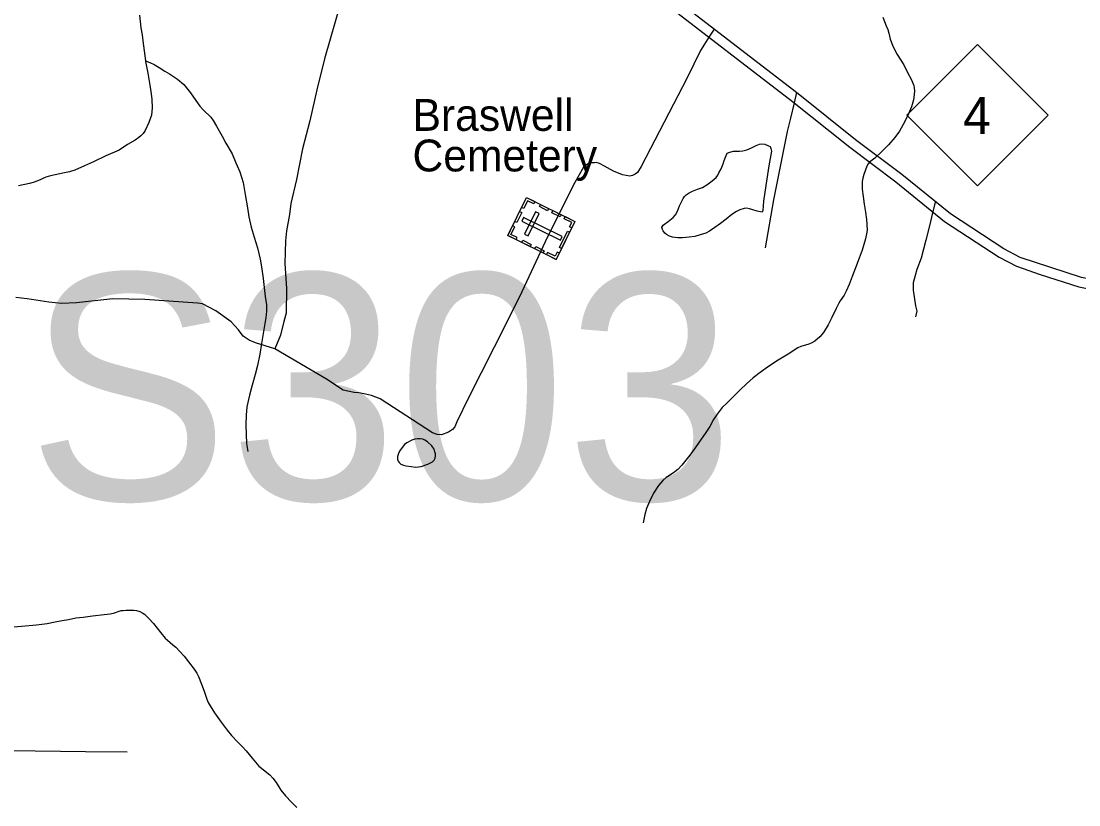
# Model space of a CAD drawing. Extents: x 2220236 to 2384410, y 720751 to 894131.
# Drawn here: x 2350395 to 2355376, y 837470 to 841160 of the extents above; entities that cross this region are included whole.
import ezdxf

# ---------------------------------------------------------------- set-up
doc = ezdxf.new("R2010")
doc.units = 0
for name, color, linetype in [('Exist Cultural Cemetery CELL', 7, 'Continuous'), ('Exist Cultural Cemetery Label', 7, 'Continuous'), ('Exist Hydrographic Misc Water Feature', 7, 'Continuous'), ('Exist Hydrographic Pond Under 1500 Sq Ft', 7, 'Continuous'), ('Exist Road Non-System Type 51', 7, 'Continuous'), ('Exist Road Primary Interstate Structure Ovrhead Sign Number Label', 7, 'Continuous'), ('Exist Road Primary NC Shield CELL', 7, 'Continuous'), ('Exist Road Primary NC Shield Number Label', 7, 'Continuous'), ('Exist Road Primary NC UnDivided 4 Lane Attributed', 7, 'Continuous')]:
    doc.layers.add(name, color=color, linetype=linetype)

msp = doc.modelspace()

# ---------------------------------------------------------------- linework, layer by layer
at = {"layer": 'Exist Cultural Cemetery CELL'}
for points in [[(2352686.3, 840151), (2352774.4, 840329.5), (2353002.7, 840216.8), (2352914.6, 840038.3)], [(2352813.3, 840310.4), (2352808.3, 840300.2), (2352779.4, 840314.5), (2352761.5, 840278.1), (2352751.5, 840283), (2352774.4, 840329.6)], [(2352873.8, 840267.8), (2352834.9, 840287), (2352840, 840297.2), (2352878.8, 840278)], [(2352719.1, 840217.4), (2352742, 840263.9), (2352752.2, 840258.8), (2352729.3, 840212.4)], [(2352760.8, 840235.8), (2352752.5, 840219), (2352934.4, 840129.3), (2352942.6, 840146.1)], [(2352765.4, 840157.5), (2352782.1, 840149.2), (2352834.2, 840254.8), (2352817.5, 840263.1)], [(2352932.9, 840238.6), (2352894, 840257.8), (2352899.1, 840268), (2352937.9, 840248.8)], [(2352988, 840187.1), (2352977.7, 840192.2), (2352987.5, 840211.9), (2352951.2, 840229.8), (2352956.2, 840239.8), (2353002.7, 840216.8)], [(2352725.1, 840131.8), (2352730.1, 840142), (2352701.3, 840156.3), (2352719.2, 840192.6), (2352709.2, 840197.5), (2352686.3, 840151)], [(2352929.7, 840094.9), (2352967.3, 840171), (2352977.5, 840166), (2352940, 840089.9)], [(2352791.6, 840099), (2352752.8, 840118.2), (2352757.8, 840128.4), (2352796.6, 840109.2)], [(2352851.9, 840069.2), (2352813, 840088.4), (2352818.1, 840098.6), (2352856.9, 840079.4)], [(2352929.2, 840068), (2352918.9, 840073.1), (2352909.2, 840053.4), (2352872.9, 840071.2), (2352868, 840061.3), (2352914.5, 840038.3)]]:
    msp.add_lwpolyline(points, close=True, dxfattribs=at)
at = {"layer": 'Exist Hydrographic Misc Water Feature'}
for points in [[(2350951.9, 841188.2), (2350958.7, 841128.4), (2350963.9, 841095.8), (2350967.4, 841068), (2350980.1, 840974.3)], [(2354452.1, 841179.3), (2354468.6, 841138.3), (2354475.5, 841121.2), (2354481.1, 841104.4), (2354487.6, 841075.8), (2354501.8, 841040.2), (2354520.4, 841002.6), (2354550.9, 840955.3), (2354569.1, 840919.3), (2354585.5, 840887.1), (2354597.9, 840857.1), (2354600.8, 840844.1), (2354602.2, 840833.6), (2354600.7, 840813.9), (2354596.7, 840789.8), (2354587.2, 840757.5), (2354573.5, 840723.2), (2354556, 840687.3), (2354530.6, 840642.6), (2354508.8, 840612.2), (2354479.4, 840578.2), (2354447.8, 840547.3), (2354414.3, 840515.8), (2354390.5, 840496.7), (2354384.2, 840488.9), (2354376.5, 840477.1), (2354363, 840438.8), (2354357.8, 840421.6), (2354355.5, 840405.1), (2354356, 840369), (2354360.3, 840334.7), (2354364.7, 840298.8), (2354371.2, 840261.3), (2354375.6, 840227), (2354377.9, 840203.1), (2354378.3, 840176.9), (2354375.4, 840158.7), (2354370.8, 840134.9), (2354355.2, 840082.4), (2354341.7, 840044.1), (2354324.2, 839998.4), (2354308.8, 839958.4), (2354293.3, 839920), (2354279.8, 839888.9), (2354270, 839870.5), (2354252.1, 839843.5), (2354245.3, 839831.7), (2354233.5, 839807.6), (2354212.6, 839764.8), (2354195.6, 839730.6), (2354173.8, 839694.2)], [(2350980.1, 840974.3), (2350980.6, 840970.1), (2350991, 840914.7), (2350999.9, 840858.6), (2351006.4, 840818.5), (2351010.5, 840790.8), (2351011.1, 840752.4), (2351007.6, 840718.4), (2350995.9, 840682.8), (2350978.4, 840646), (2350969.1, 840631.5), (2350958.8, 840619.6), (2350948.9, 840612), (2350931, 840599.8), (2350895.1, 840579.3), (2350855.5, 840553), (2350793.9, 840525.9), (2350736, 840497.3), (2350692.4, 840479.1), (2350646.7, 840458.5), (2350621.7, 840451.6), (2350598.6, 840445.7), (2350555, 840437.3), (2350532.2, 840431.5), (2350510.8, 840425), (2350473.1, 840407.7), (2350451.5, 840400.3), (2350433.3, 840395.6), (2350381.5, 840385.3)], [(2350980.1, 840974.3), (2351000.1, 840965.9), (2351020.5, 840956.9), (2351044.4, 840941.5), (2351071, 840924.5), (2351093.6, 840911.7), (2351131.6, 840887.6), (2351159.9, 840862.5), (2351192.4, 840822.8), (2351216.8, 840787.1), (2351236.6, 840760.6), (2351253.1, 840741.6), (2351287.7, 840707.9), (2351298.8, 840692.6), (2351314, 840666.3), (2351340.5, 840618.8), (2351359, 840585.1), (2351387.6, 840535.4), (2351406.1, 840493.5), (2351424.8, 840451.6), (2351439.4, 840401.3), (2351449.9, 840343.7), (2351460.7, 840281.7), (2351467.4, 840238.3), (2351477.9, 840190.5), (2351492.3, 840142.5), (2351507.2, 840092.3), (2351519.8, 840040.3), (2351526.2, 840002.8), (2351534.7, 839949), (2351539.4, 839906.5), (2351543.8, 839863.4), (2351550.3, 839824.9), (2351550.5, 839795.4), (2351546.9, 839763.4), (2351541.4, 839736.9), (2351535.7, 839698.9), (2351526.5, 839642.7), (2351519.1, 839592.2), (2351507.8, 839538.6), (2351497.1, 839496.1), (2351482.7, 839446.3), (2351469.5, 839399.8), (2351458, 839343.6), (2351454.6, 839305.7), (2351452.9, 839259.6), (2351453.5, 839213.7), (2351455.5, 839171.1), (2351462.7, 839133.7)], [(2354173.8, 839694.2), (2354156.3, 839673.8), (2354132.5, 839654.1), (2354118.7, 839646), (2354104.5, 839639.9), (2354066.9, 839629.1), (2354052.7, 839621.3), (2354007.3, 839592.2), (2353959.6, 839564), (2353913.9, 839533.6), (2353874.3, 839506.4), (2353842.5, 839480.5), (2353810.9, 839452.3), (2353781.2, 839423.8), (2353749.6, 839393), (2353720, 839363.2), (2353696.3, 839340.9), (2353686.3, 839329), (2353672.6, 839310.4), (2353654.9, 839284.1), (2353637.2, 839252.2), (2353615.6, 839219.4), (2353597, 839191.4), (2353568.5, 839150.9), (2353543, 839117), (2353505.5, 839068.9), (2353487.3, 839049.1), (2353473.7, 839038), (2353448.1, 839021.2), (2353432.1, 839010.7), (2353416.3, 838997), (2353396.5, 838973.2), (2353373.1, 838937.1), (2353353.7, 838898.6), (2353339.6, 838865.8), (2353331.2, 838836.9), (2353326.6, 838814.4), (2353324.6, 838797.9)], [(2350358.4, 838309), (2350396.4, 838311.5), (2350466.4, 838318.3), (2350516.3, 838324.6), (2350554.1, 838331.1), (2350588, 838337.4), (2350618, 838343.6), (2350651.8, 838350.5), (2350685.8, 838354.5), (2350729.9, 838359.6), (2350785.8, 838365.8), (2350813.8, 838369.6), (2350829.8, 838372.6), (2350865.4, 838384.9), (2350874.2, 838385.9), (2350889.6, 838387.5), (2350925.4, 838387.3), (2350937.6, 838385.2), (2350953.5, 838380.3), (2350967, 838373.3), (2350975.7, 838368), (2350995.9, 838348.2), (2351018.2, 838324.5), (2351052.9, 838279.3), (2351072.5, 838255.5), (2351083.1, 838245.1), (2351109.3, 838224.2), (2351122.6, 838212.2)], [(2351122.6, 838212.2), (2351141.8, 838191.7), (2351162, 838170.5), (2351182.5, 838144.1), (2351208.8, 838109.1), (2351221.1, 838089.9), (2351229.3, 838074.8), (2351243.6, 838037.6), (2351256.1, 838005.3), (2351268.5, 837967.1), (2351276, 837952), (2351284.8, 837935.9), (2351305.2, 837903.9), (2351335.9, 837859.9), (2351364.4, 837821.7), (2351384.7, 837797.2), (2351414.9, 837765.7), (2351437.1, 837743.6), (2351453.7, 837724.6), (2351482, 837690.3), (2351514.4, 837652.2), (2351519.5, 837646.9), (2351565, 837611), (2351579.7, 837595.2), (2351595.3, 837575.1), (2351617.8, 837539.9), (2351639.9, 837512.3), (2351668.4, 837482.3), (2351692.7, 837457)]]:
    msp.add_lwpolyline(points, dxfattribs=at)
at = {"layer": 'Exist Hydrographic Pond Under 1500 Sq Ft'}
for points in [[(2353916.5, 840479.7), (2353901.6, 840387.1), (2353890.5, 840312.8), (2353887.1, 840269.4), (2353885.1, 840261.1), (2353861, 840265), (2353841, 840272.4), (2353825.1, 840276.7), (2353810.8, 840280), (2353799.1, 840277.9), (2353779, 840271.5), (2353763.3, 840263.3), (2353741.2, 840249.3), (2353715.4, 840228.5), (2353687.8, 840207.1), (2353661.9, 840188.6), (2353636.3, 840172.1), (2353618.4, 840161.6), (2353592.5, 840153.9), (2353566.5, 840147), (2353540.1, 840142.6), (2353508.6, 840140.7), (2353486.7, 840140.4), (2353462.6, 840143.7), (2353448.3, 840148), (2353434.5, 840155.7), (2353426.4, 840161.9), (2353418, 840173.7), (2353414.2, 840179.5), (2353412.1, 840190.9), (2353418, 840199.3), (2353424, 840205.1), (2353441.8, 840217.4), (2353465.4, 840235.7), (2353475.4, 840248.3), (2353485.1, 840266.1), (2353494.7, 840290.1), (2353504.7, 840310.2), (2353512.3, 840324.6), (2353518.1, 840334.7), (2353526, 840343.2), (2353540, 840352.7), (2353555.8, 840359.2), (2353579.7, 840369.1), (2353603.7, 840377.6), (2353623.5, 840389.9), (2353649.4, 840408), (2353667.1, 840424.5), (2353675.2, 840434.7), (2353680.9, 840446.4), (2353690.7, 840464.8), (2353700.5, 840488.9), (2353706.1, 840504.9), (2353714.1, 840527.2), (2353719.8, 840538.2), (2353731.8, 840543.7), (2353749.7, 840547.7), (2353777.9, 840547.8), (2353793.5, 840550.1), (2353811.8, 840554.1), (2353833.7, 840564.2), (2353855.5, 840575), (2353871.4, 840580.5), (2353883.5, 840582.7), (2353897.3, 840581.6), (2353913.4, 840573.1), (2353921.4, 840569.5), (2353925.7, 840561.4), (2353927.9, 840547.4), (2353916.5, 840479.7)], [(2352167.3, 839110), (2352167.2, 839097.8), (2352169.5, 839088.1), (2352174.1, 839081.7), (2352181.9, 839074.5), (2352194.9, 839070.1), (2352207.8, 839066.7), (2352231.6, 839063.4), (2352252.1, 839060.9), (2352265.5, 839061.5), (2352277.9, 839063.6), (2352309.9, 839074.1), (2352331.8, 839085.5), (2352339, 839093.4), (2352343.6, 839102.4), (2352345.4, 839113.3), (2352345.4, 839122.2), (2352343, 839132.9), (2352338.9, 839144.2), (2352328.7, 839160.2), (2352308.6, 839179.8), (2352296.4, 839187.5), (2352286.4, 839191.3), (2352273.9, 839193.1), (2352260.4, 839193.6), (2352249, 839191.4), (2352234.4, 839186.6), (2352210.7, 839174.1), (2352200.2, 839166.5), (2352192.9, 839158.6), (2352177.1, 839136), (2352171.4, 839124.3), (2352167.3, 839110)]]:
    msp.add_lwpolyline(points, dxfattribs=at)
at = {"layer": 'Exist Road Non-System Type 51'}
for p, q in [((2353633.5, 841084.4), (2353596.9, 841027.1)), ((2353657.8, 841122.6), (2353633.5, 841084.4)), ((2354046.5, 840824.1), (2354034.7, 840775.7)), ((2354034.7, 840775.7), (2354017.1, 840703.1)), ((2354700.7, 840312.8), (2354688.8, 840263.7)), ((2354688.8, 840263.7), (2354670.9, 840190.1))]:
    msp.add_line(p, q, dxfattribs=at)
for points in [[(2351945.7, 842249), (2351926.1, 842084.8), (2351918.6, 841996.5), (2351921.1, 841954.6), (2351936.5, 841836.8), (2351936.9, 841796.8), (2351928.2, 841692.8), (2351905, 841296.5), (2351899.5, 841250.4), (2351822.7, 840983.6), (2351786.5, 840837.2), (2351754.3, 840690.8), (2351719.9, 840558.6), (2351691.5, 840414.3), (2351664.9, 840302), (2351657.7, 840249.9), (2351644.6, 840173.7), (2351639.1, 840125.7), (2351636.3, 840019.7), (2351643.7, 839901.8), (2351643.2, 839785.9), (2351631.6, 839745.8), (2351616.5, 839681.5), (2351589.3, 839617.2)], [(2353596.9, 841027.1), (2353593.7, 841021.9), (2353531.2, 840894.1), (2353314.4, 840475.7), (2353296.7, 840447.6), (2353286.8, 840439.3), (2353272.9, 840433.2), (2353261, 840431.1), (2353226.9, 840436.7), (2353184.6, 840454.2), (2353142.4, 840477.7), (2353118.3, 840489.3), (2353102.3, 840495.2), (2353094.2, 840493.1), (2353072.2, 840492.8), (2353056.3, 840484.5), (2353042.4, 840472.4), (2353001.3, 840400.1), (2352927.2, 840251.2), (2352862.7, 840120.5), (2352751.7, 839885.2), (2352681.3, 839742.3), (2352501.7, 839386.4), (2352447.1, 839273.7), (2352437.3, 839249.5), (2352425.6, 839237.4), (2352407.7, 839225.3), (2352373.8, 839212.9), (2352353.9, 839214.7), (2352331.8, 839222.4), (2352085.9, 839381.4), (2352043.7, 839396.9), (2352015.6, 839404.5), (2351985.5, 839410.1), (2351963.4, 839411.8), (2351933.4, 839417.4), (2351911.4, 839423.3), (2351832.8, 839474.3), (2351589.3, 839617.2)], [(2354017.1, 840703.1), (2354001.8, 840640), (2353964.6, 840452.1), (2353938.2, 840318.5), (2353898.7, 840092.8)], [(2354670.9, 840190.1), (2354655.9, 840128.3), (2354632.7, 840044.5), (2354612.5, 839991.7), (2354604.7, 839962.2), (2354595.4, 839928), (2354595, 839893.2), (2354605.8, 839819.4), (2354612.2, 839795.4), (2354606.5, 839767.4)], [(2351589.3, 839617.2), (2351498.9, 839646.1), (2351468.8, 839657.9), (2351440.6, 839677.5), (2351418.1, 839707.2), (2351383.8, 839744.9), (2351311.1, 839795.9), (2351248.7, 839829.2), (2351224.7, 839832.8), (2350976.5, 839849.9), (2350826.5, 839852.1), (2350654.8, 839833.9), (2350584.9, 839831), (2350524.8, 839836.4), (2350422.7, 839853.2), (2350368.7, 839858.6)], [(2350894.2, 837717.5), (2350698.3, 837719.1), (2349866.4, 837731.1), (2349762.4, 837729.9), (2349732.4, 837733.7), (2349708.3, 837741.3), (2349676.1, 837761), (2349664, 837772.7), (2349653.7, 837800.7), (2349643.1, 837838.5), (2349619.7, 837966.2), (2349586.9, 838195.7), (2349576.4, 838241.5), (2349566, 838265.5), (2349531.6, 838310.9), (2349493.1, 838340.6), (2349447, 838361.9)]]:
    msp.add_lwpolyline(points, dxfattribs=at)
at = {"layer": 'Exist Road Primary NC Shield CELL'}
msp.add_lwpolyline([(2354565.8, 840718.2), (2354898.8, 841051.2), (2355231.8, 840718.2), (2354898.8, 840385.2)], close=True, dxfattribs=at)
at = {"layer": 'Exist Road Primary NC UnDivided 4 Lane Attributed'}
for points in [[(2357177.1, 839810), (2355973.7, 839897), (2355798.1, 839900.8), (2355501.8, 839930.2), (2355388.8, 839952.7), (2355099.6, 840048.1), (2355022.5, 840088.9), (2354770.6, 840253.4), (2354541.7, 840438.9), (2354324.5, 840601.9), (2354054.3, 840817.8), (2353435.3, 841295.9), (2353146.6, 841524.2), (2352326.4, 842156.8), (2352132.8, 842278.4), (2351967.6, 842365.7), (2351675.1, 842507.8), (2350686.9, 842960.1)], [(2350665.8, 842922), (2351655.8, 842467), (2351954.3, 842321.5), (2352110.6, 842239), (2352300.3, 842119.9), (2353118.9, 841488.6), (2353407.5, 841260.4), (2354027, 840781.9), (2354296.8, 840566.2), (2354514.1, 840403.2), (2354743.1, 840217.6), (2355000.1, 840049.7), (2355081.4, 840006.7), (2355193.4, 839967.2), (2355375.7, 839909.5), (2355495.5, 839885.5), (2355795.1, 839855.8), (2355971.7, 839851.9), (2357174.2, 839765)]]:
    msp.add_lwpolyline(points, dxfattribs=at)

# ---------------------------------------------------------------- texts
at = {"layer": 'Exist Cultural Cemetery Label'}
for s, p in [('Braswell', (2352237.8, 840643.8)), ('Cemetery', (2352237.8, 840452.8))]:
    msp.add_text(s, height=150, dxfattribs=at).set_placement(p)
at = {"layer": 'Exist Road Primary Interstate Structure Ovrhead Sign Number Label'}
msp.add_text('S303', height=1066.27, dxfattribs=at).set_placement((2350422.5, 838905.4))
at = {"layer": 'Exist Road Primary NC Shield Number Label'}
msp.add_text('4', height=175, dxfattribs=at).set_placement((2354830.9, 840628.5))

doc.saveas('drawing.dxf')
